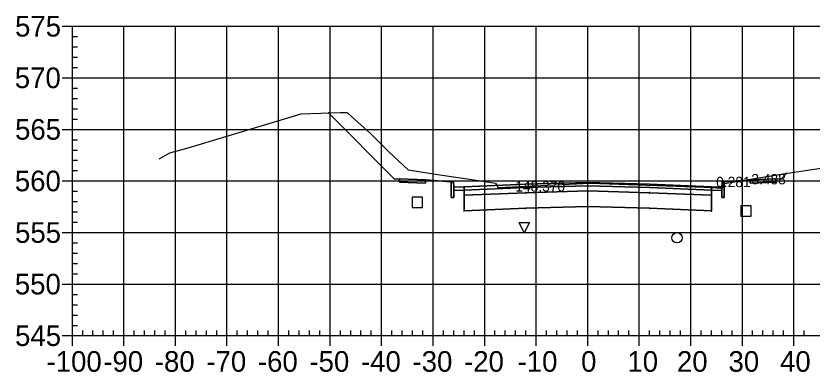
# Model space of a CAD drawing. Extents: x 704834 to 709892, y 372981 to 377533.
# Drawn here: x 706850.9 to 707005.4, y 373245.8 to 373314.8 of the extents above; entities that cross this region are included whole.
import ezdxf

# ---------------------------------------------------------------- set-up
doc = ezdxf.new("R2010")
doc.units = 0
for name, color, linetype in [('1', 7, 'Continuous'), ('10', 7, 'Continuous'), ('13', 7, 'Continuous'), ('14', 7, 'Continuous'), ('4', 7, 'Continuous'), ('57', 7, 'Continuous'), ('59', 7, 'Continuous'), ('Default_Xsect', 7, 'Continuous'), ('Existing', 7, 'Continuous')]:
    doc.layers.add(name, color=color, linetype=linetype)

msp = doc.modelspace()

# ---------------------------------------------------------------- linework, layer by layer
for points in [[(706924.37, 373283.19), (706911.55, 373296.01)], [(706925.37, 373283.23), (706924.37, 373283.19)], [(706998.37, 373283.23), (706999.37, 373283.19)], [(706999.37, 373283.19), (707000.5, 373284.31)], [(706935.37, 373282.63), (706930.37, 373283.03)], [(706988.37, 373282.63), (706993.37, 373283.03)]]:
    msp.add_lwpolyline(points)
for points in [[(706930.37, 373283.03), (706925.37, 373283.23), (706925.37, 373282.56), (706930.37, 373282.36)], [(706993.37, 373282.36), (706998.37, 373282.56), (706998.37, 373283.23), (706993.37, 373283.03)], [(706935.87, 373281.63), (706935.79, 373282.63), (706935.37, 373282.63), (706935.37, 373279.63), (706935.87, 373279.63)], [(706937.87, 373281.71), (706935.87, 373281.63), (706935.87, 373280.96), (706937.87, 373281.04)], [(706961.87, 373281.88), (706973.87, 373281.52), (706985.87, 373281.04), (706985.87, 373281.71), (706973.87, 373282.19), (706961.87, 373282.55), (706949.87, 373282.19), (706937.87, 373281.71), (706937.87, 373281.04), (706949.87, 373281.52)], [(706961.87, 373280.88), (706973.87, 373280.52), (706985.87, 373280.04), (706985.87, 373281.04), (706973.87, 373281.52), (706961.87, 373281.88), (706949.87, 373281.52), (706937.87, 373281.04), (706937.87, 373280.04), (706949.87, 373280.52)], [(706961.82, 373281.83), (706961.92, 373281.83), (706961.92, 373281.93), (706961.82, 373281.93)], [(706985.87, 373281.04), (706987.87, 373280.96), (706987.87, 373281.63), (706985.87, 373281.71)], [(706987.87, 373279.63), (706988.37, 373279.63), (706988.37, 373282.63), (706987.96, 373282.63), (706987.87, 373281.63)], [(706937.82, 373279.99), (706937.92, 373279.99), (706937.92, 373280.09), (706937.82, 373280.09)], [(706961.87, 373277.88), (706973.87, 373277.52), (706985.87, 373277.04), (706985.87, 373280.04), (706973.87, 373280.52), (706961.87, 373280.88), (706949.87, 373280.52), (706937.87, 373280.04), (706937.87, 373277.04), (706949.87, 373277.52)], [(706949.82, 373280.47), (706949.92, 373280.47), (706949.92, 373280.57), (706949.82, 373280.57)], [(706961.82, 373280.83), (706961.92, 373280.83), (706961.92, 373280.93), (706961.82, 373280.93)], [(706973.82, 373280.47), (706973.92, 373280.47), (706973.92, 373280.57), (706973.82, 373280.57)], [(706985.82, 373279.99), (706985.92, 373279.99), (706985.92, 373280.09), (706985.82, 373280.09)], [(706937.82, 373276.99), (706937.92, 373276.99), (706937.92, 373277.09), (706937.82, 373277.09)], [(706949.82, 373277.47), (706949.92, 373277.47), (706949.92, 373277.57), (706949.82, 373277.57)], [(706961.82, 373277.83), (706961.92, 373277.83), (706961.92, 373277.93), (706961.82, 373277.93)], [(706973.82, 373277.47), (706973.92, 373277.47), (706973.92, 373277.57), (706973.82, 373277.57)], [(706985.82, 373276.99), (706985.92, 373276.99), (706985.92, 373277.09), (706985.82, 373277.09)]]:
    msp.add_lwpolyline(points, close=True)
at = {"layer": '1'}
for points in [[(706911.55, 373296.01), (706913.9, 373296.08), (706915.24, 373296.1), (706915.29, 373295.97), (706919.8, 373291.93), (706923.26, 373288.44), (706927.03, 373284.96), (706933.18, 373284.02), (706939.86, 373283.02), (706943.98, 373282.37), (706944.2, 373281.98), (706944.43, 373281.52), (706950.02, 373281.81), (706962.32, 373282.42), (706984.45, 373281.6), (706988, 373281.44), (706988.37, 373282.24), (706988.37, 373279.63), (706987.87, 373279.63), (706987.87, 373280.96), (706985.87, 373281.04), (706985.87, 373280.04), (706985.87, 373277.04), (706973.87, 373277.52), (706961.87, 373277.88), (706949.87, 373277.52), (706937.87, 373277.04), (706937.87, 373280.04), (706937.87, 373281.04), (706935.87, 373280.96), (706935.87, 373279.63), (706935.37, 373279.63), (706935.37, 373282.63), (706930.37, 373283.03), (706930.37, 373282.36), (706925.37, 373282.56), (706925.37, 373283.23), (706924.37, 373283.19)], [(706991.98, 373282.92), (706999.43, 373284.15), (707000.5, 373284.31), (706999.37, 373283.19), (706998.37, 373283.23), (706998.37, 373282.56), (706993.37, 373282.36), (706993.37, 373283.03)], [(706988.37, 373282.24), (706988.38, 373282.25), (706988.41, 373282.32), (706989.52, 373282.51), (706991.98, 373282.92), (706988.37, 373282.63)], [(706949.54, 373272.79), (706948.54, 373274.79), (706950.54, 373274.79)]]:
    msp.add_lwpolyline(points, close=True, dxfattribs=at)
at = {"layer": '10'}
msp.add_lwpolyline([(706927.8, 373277.69), (706929.8, 373277.69), (706929.8, 373279.69), (706927.8, 373279.69)], close=True, dxfattribs=at)
at = {"layer": '13'}
msp.add_circle((706979.19, 373271.8), 1, dxfattribs=at)
at = {"layer": '14'}
for points in [[(706911.55, 373296.01), (706911.55, 373296.06), (706911.55, 373296.01), (706911.5, 373296.01), (706911.55, 373296.01), (706911.55, 373295.96), (706911.55, 373296.01), (706911.6, 373296.01)], [(707000.5, 373284.31), (707000.5, 373284.36), (707000.5, 373284.31), (707000.45, 373284.31), (707000.5, 373284.31), (707000.5, 373284.26), (707000.5, 373284.31), (707000.55, 373284.31)], [(706937.87, 373281.71), (706937.87, 373281.76), (706937.87, 373281.71), (706937.82, 373281.71), (706937.87, 373281.71), (706937.87, 373281.66), (706937.87, 373281.71), (706937.92, 373281.71)], [(706949.87, 373282.19), (706949.87, 373282.24), (706949.87, 373282.19), (706949.82, 373282.19), (706949.87, 373282.19), (706949.87, 373282.14), (706949.87, 373282.19), (706949.92, 373282.19)], [(706961.87, 373282.55), (706961.87, 373282.6), (706961.87, 373282.55), (706961.82, 373282.55), (706961.87, 373282.55), (706961.87, 373282.5), (706961.87, 373282.55), (706961.92, 373282.55)], [(706973.87, 373282.19), (706973.87, 373282.24), (706973.87, 373282.19), (706973.82, 373282.19), (706973.87, 373282.19), (706973.87, 373282.14), (706973.87, 373282.19), (706973.92, 373282.19)], [(706985.87, 373281.71), (706985.87, 373281.76), (706985.87, 373281.71), (706985.82, 373281.71), (706985.87, 373281.71), (706985.87, 373281.66), (706985.87, 373281.71), (706985.92, 373281.71)]]:
    msp.add_lwpolyline(points, dxfattribs=at)
at = {"layer": '4'}
msp.add_lwpolyline([(706991.56, 373276.01), (706993.56, 373276.01), (706993.56, 373278.01), (706991.56, 373278.01)], close=True, dxfattribs=at)
at = {"layer": '57'}
for p, q in [((706859.87, 373312.82), (706861.87, 373312.82)), ((706861.87, 373312.82), (707061.87, 373312.82)), ((706861.87, 373252.82), (706861.87, 373312.82)), ((706861.87, 373252.82), (706861.87, 373312.82)), ((706871.87, 373252.82), (706871.87, 373312.82)), ((706881.87, 373252.82), (706881.87, 373312.82)), ((706891.87, 373252.82), (706891.87, 373312.82)), ((706901.87, 373252.82), (706901.87, 373312.82)), ((706911.87, 373252.82), (706911.87, 373312.82)), ((706921.87, 373252.82), (706921.87, 373312.82)), ((706931.87, 373252.82), (706931.87, 373312.82)), ((706941.87, 373252.82), (706941.87, 373312.82)), ((706951.87, 373252.82), (706951.87, 373312.82)), ((706961.87, 373252.82), (706961.87, 373312.82)), ((706971.87, 373252.82), (706971.87, 373312.82)), ((706981.87, 373252.82), (706981.87, 373312.82)), ((706991.87, 373252.82), (706991.87, 373312.82)), ((707001.87, 373252.82), (707001.87, 373312.82)), ((706861.87, 373310.82), (706862.87, 373310.82)), ((706861.87, 373308.82), (706862.87, 373308.82)), ((706861.87, 373306.82), (706862.87, 373306.82)), ((706861.87, 373304.82), (706862.87, 373304.82)), ((706859.87, 373302.82), (706861.87, 373302.82)), ((706861.87, 373302.82), (707061.87, 373302.82)), ((706861.87, 373300.82), (706862.87, 373300.82)), ((706861.87, 373298.82), (706862.87, 373298.82)), ((706861.87, 373296.82), (706862.87, 373296.82)), ((706861.87, 373294.82), (706862.87, 373294.82)), ((706859.87, 373292.82), (706861.87, 373292.82)), ((706861.87, 373292.82), (707061.87, 373292.82)), ((706861.87, 373290.82), (706862.87, 373290.82)), ((706861.87, 373288.82), (706862.87, 373288.82)), ((706861.87, 373286.82), (706862.87, 373286.82)), ((706861.87, 373284.82), (706862.87, 373284.82)), ((706859.87, 373282.82), (706861.87, 373282.82)), ((706861.87, 373282.82), (707061.87, 373282.82)), ((706861.87, 373280.82), (706862.87, 373280.82)), ((706861.87, 373278.82), (706862.87, 373278.82)), ((706861.87, 373276.82), (706862.87, 373276.82)), ((706861.87, 373274.82), (706862.87, 373274.82)), ((706859.87, 373272.82), (706861.87, 373272.82)), ((706861.87, 373272.82), (707061.87, 373272.82)), ((706861.87, 373270.82), (706862.87, 373270.82)), ((706861.87, 373268.82), (706862.87, 373268.82)), ((706861.87, 373266.82), (706862.87, 373266.82)), ((706861.87, 373264.82), (706862.87, 373264.82)), ((706859.87, 373262.82), (706861.87, 373262.82)), ((706861.87, 373262.82), (707061.87, 373262.82)), ((706861.87, 373260.82), (706862.87, 373260.82)), ((706861.87, 373258.82), (706862.87, 373258.82)), ((706861.87, 373256.82), (706862.87, 373256.82)), ((706861.87, 373254.82), (706862.87, 373254.82)), ((706863.87, 373252.82), (706863.87, 373253.82)), ((706865.87, 373252.82), (706865.87, 373253.82)), ((706867.87, 373252.82), (706867.87, 373253.82)), ((706869.87, 373252.82), (706869.87, 373253.82)), ((706873.87, 373252.82), (706873.87, 373253.82)), ((706875.87, 373252.82), (706875.87, 373253.82)), ((706877.87, 373252.82), (706877.87, 373253.82)), ((706879.87, 373252.82), (706879.87, 373253.82)), ((706883.87, 373252.82), (706883.87, 373253.82)), ((706885.87, 373252.82), (706885.87, 373253.82)), ((706887.87, 373252.82), (706887.87, 373253.82)), ((706889.87, 373252.82), (706889.87, 373253.82)), ((706893.87, 373252.82), (706893.87, 373253.82)), ((706895.87, 373252.82), (706895.87, 373253.82)), ((706897.87, 373252.82), (706897.87, 373253.82)), ((706899.87, 373252.82), (706899.87, 373253.82)), ((706903.87, 373252.82), (706903.87, 373253.82)), ((706905.87, 373252.82), (706905.87, 373253.82)), ((706907.87, 373252.82), (706907.87, 373253.82)), ((706909.87, 373252.82), (706909.87, 373253.82)), ((706913.87, 373252.82), (706913.87, 373253.82)), ((706915.87, 373252.82), (706915.87, 373253.82)), ((706917.87, 373252.82), (706917.87, 373253.82)), ((706919.87, 373252.82), (706919.87, 373253.82)), ((706923.87, 373252.82), (706923.87, 373253.82)), ((706925.87, 373252.82), (706925.87, 373253.82)), ((706927.87, 373252.82), (706927.87, 373253.82)), ((706929.87, 373252.82), (706929.87, 373253.82)), ((706933.87, 373252.82), (706933.87, 373253.82)), ((706935.87, 373252.82), (706935.87, 373253.82)), ((706937.87, 373252.82), (706937.87, 373253.82)), ((706939.87, 373252.82), (706939.87, 373253.82)), ((706943.87, 373252.82), (706943.87, 373253.82)), ((706945.87, 373252.82), (706945.87, 373253.82)), ((706947.87, 373252.82), (706947.87, 373253.82)), ((706949.87, 373252.82), (706949.87, 373253.82)), ((706953.87, 373252.82), (706953.87, 373253.82)), ((706955.87, 373252.82), (706955.87, 373253.82)), ((706957.87, 373252.82), (706957.87, 373253.82)), ((706959.87, 373252.82), (706959.87, 373253.82)), ((706963.87, 373252.82), (706963.87, 373253.82)), ((706965.87, 373252.82), (706965.87, 373253.82)), ((706967.87, 373252.82), (706967.87, 373253.82)), ((706969.87, 373252.82), (706969.87, 373253.82)), ((706973.87, 373252.82), (706973.87, 373253.82)), ((706975.87, 373252.82), (706975.87, 373253.82)), ((706977.87, 373252.82), (706977.87, 373253.82)), ((706979.87, 373252.82), (706979.87, 373253.82)), ((706983.87, 373252.82), (706983.87, 373253.82)), ((706985.87, 373252.82), (706985.87, 373253.82)), ((706987.87, 373252.82), (706987.87, 373253.82)), ((706989.87, 373252.82), (706989.87, 373253.82)), ((706993.87, 373252.82), (706993.87, 373253.82)), ((706995.87, 373252.82), (706995.87, 373253.82)), ((706997.87, 373252.82), (706997.87, 373253.82)), ((706999.87, 373252.82), (706999.87, 373253.82)), ((707003.87, 373252.82), (707003.87, 373253.82)), ((706859.87, 373252.82), (706861.87, 373252.82)), ((706861.87, 373252.82), (707061.87, 373252.82)), ((706861.87, 373252.82), (707061.87, 373252.82)), ((706861.87, 373250.82), (706861.87, 373252.82)), ((706871.87, 373250.82), (706871.87, 373252.82)), ((706881.87, 373250.82), (706881.87, 373252.82)), ((706891.87, 373250.82), (706891.87, 373252.82)), ((706901.87, 373250.82), (706901.87, 373252.82)), ((706911.87, 373250.82), (706911.87, 373252.82)), ((706921.87, 373250.82), (706921.87, 373252.82)), ((706931.87, 373250.82), (706931.87, 373252.82)), ((706941.87, 373250.82), (706941.87, 373252.82)), ((706951.87, 373250.82), (706951.87, 373252.82)), ((706961.87, 373250.82), (706961.87, 373252.82)), ((706971.87, 373250.82), (706971.87, 373252.82)), ((706981.87, 373250.82), (706981.87, 373252.82)), ((706991.87, 373250.82), (706991.87, 373252.82)), ((707001.87, 373250.82), (707001.87, 373252.82))]:
    msp.add_line(p, q, dxfattribs=at)
at = {"layer": 'Default_Xsect'}
msp.add_lwpolyline([(706911.55, 373296.01), (706924.37, 373283.19), (706925.37, 373283.23), (706930.37, 373283.03), (706935.37, 373282.63), (706935.79, 373282.63), (706935.87, 373281.63), (706937.87, 373281.71), (706949.87, 373282.19), (706961.87, 373282.55), (706973.87, 373282.19), (706985.87, 373281.71), (706987.87, 373281.63), (706987.96, 373282.63), (706988.37, 373282.63), (706993.37, 373283.03), (706998.37, 373283.23), (706999.37, 373283.19), (707000.5, 373284.31)], dxfattribs=at)
at = {"layer": 'Existing'}
msp.add_lwpolyline([(706878.72, 373287.08), (706879.45, 373287.47), (706880.75, 373288.28), (706884.32, 373289.27), (706906.27, 373295.84), (706913.9, 373296.08), (706915.24, 373296.1), (706915.29, 373295.97), (706919.8, 373291.93), (706923.26, 373288.44), (706927.03, 373284.96), (706933.18, 373284.02), (706939.86, 373283.02), (706943.98, 373282.37), (706944.2, 373281.98), (706944.43, 373281.52), (706950.02, 373281.81), (706962.32, 373282.42), (706984.45, 373281.6), (706988, 373281.44), (706988.38, 373282.25), (706988.41, 373282.32), (706989.52, 373282.51), (706999.43, 373284.15), (707008.86, 373285.58)], dxfattribs=at)

# ---------------------------------------------------------------- texts
at = {"layer": '14'}
for p in [(706925.34, 373283.18), (706998.34, 373283.18), (706925.34, 373282.51), (706930.34, 373282.31), (706993.34, 373282.31), (706998.34, 373282.51)]:
    msp.add_text('+', height=0.1, dxfattribs=at).set_placement(p)
at = {"layer": '57'}
for s, p in [('575', (706850.75, 373310.82)), ('570', (706850.7, 373300.82)), ('565', (706850.75, 373290.82)), ('560', (706850.7, 373280.82)), ('555', (706850.75, 373270.82)), ('550', (706850.7, 373260.82)), ('545', (706850.75, 373250.82)), ('-100', (706856.86, 373245.82)), ('-90', (706867.87, 373245.82)), ('-80', (706877.87, 373245.82)), ('-70', (706887.87, 373245.82)), ('-60', (706897.87, 373245.82)), ('-50', (706907.87, 373245.82)), ('-40', (706917.87, 373245.82)), ('-30', (706927.87, 373245.82)), ('-20', (706937.87, 373245.82)), ('-10', (706948.26, 373245.82)), ('0', (706960.58, 373245.82)), ('10', (706969.57, 373245.82)), ('20', (706979.18, 373245.82)), ('30', (706989.18, 373245.82)), ('40', (706999.18, 373245.82))]:
    msp.add_text(s, height=4, dxfattribs=at).set_placement(p)
at = {"layer": '59'}
for s, p in [('0.281', (706986.79, 373281.62)), ('3.488', (706993.61, 373282.17)), ('148.370', (706947.81, 373280.77))]:
    msp.add_text(s, height=2, dxfattribs=at).set_placement(p)

doc.saveas('drawing.dxf')
